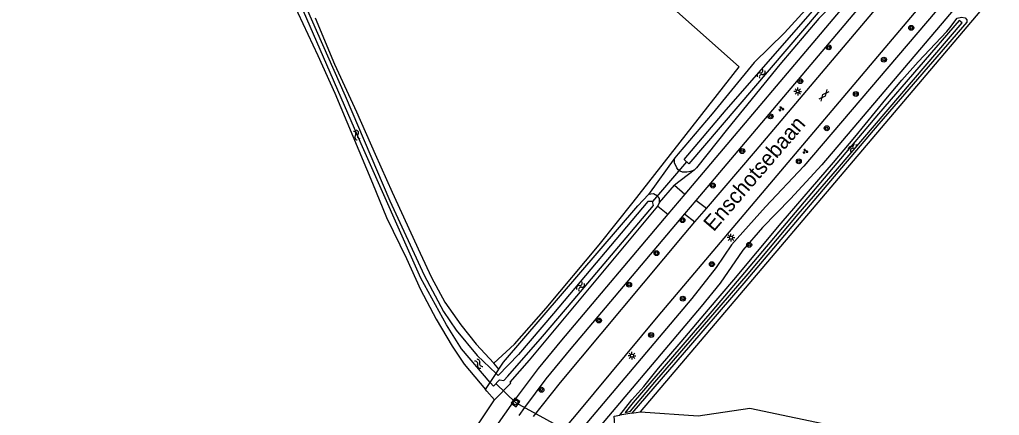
# Model space of a CAD drawing. Extents: x 135999 to 138000, y 396000 to 398501.
# Drawn here: x 136435.6 to 136594.4, y 397927.7 to 397991.8 of the extents above; entities that cross this region are included whole.
import ezdxf

# ---------------------------------------------------------------- set-up
doc = ezdxf.new("R2010")
doc.units = 0
for name, color, linetype in [('gg-afsc-draadraster', 7, 'Continuous'), ('gg-afsc-erfafscheiding', 7, 'Continuous'), ('gg-afsc-lijn draadraster', 7, 'Continuous'), ('gg-anno-openbare ruimte label', 7, 'Continuous'), ('gg-knt-bronhoudergrens', 7, 'Continuous'), ('gg-knt-verharding', 7, 'Continuous'), ('gg-kntw-bovenkant insteek waterloop', 7, 'Continuous'), ('gg-kntw-waterlijn', 7, 'Continuous'), ('gg-kwrk-duiker nz buis', 7, 'Continuous'), ('gt-grn-groengrens', 7, 'Continuous'), ('gt-grn-vlakafsluiter', 7, 'Continuous'), ('gt-symb-boom', 7, 'Continuous'), ('gt-symb-gesloten verharding', 7, 'Continuous'), ('gt-symb-groenvak', 7, 'Continuous'), ('gt-symb-lichtmast', 7, 'Continuous'), ('gt-symb-rioolschacht', 7, 'Continuous'), ('gt-symb-watersymbool', 7, 'Continuous'), ('gx-grn-maaiveld', 7, 'Continuous')]:
    doc.layers.add(name, color=color, linetype=linetype)

# ---------------------------------------------------------------- blocks, each defined once
blk = doc.blocks.new('gt0-BOOM')
at = {"layer": 'gt-symb-boom'}
for radius in [0.4, 0.2]:
    blk.add_circle((0, 0), radius, dxfattribs=at)
blk = doc.blocks.new('gt0-WA')
at = {"layer": 'gt-symb-watersymbool'}
for centre, start, end in [((-0.32, 0.02), 28.0725, 151.9275), ((0.43, 0.42), 208.0725, 331.9275), ((-0.32, -0.43), 28.0725, 151.9275), ((0.43, -0.03), 208.0725, 331.9275)]:
    blk.add_arc(centre, 0.425, start, end, dxfattribs=at)
blk = doc.blocks.new('gt0-GRVAK')
at = {"layer": 'gt-symb-groenvak'}
for p, q in [((-0.11, 0.19), (-0.23, 0.24)), ((-0.18, 0.15), (0.09, 0.15)), ((-0.09, 0.21), (-0.16, 0.32)), ((-0.05, 0.21), (-0.05, 0.39)), ((0, 0.21), (0.06, 0.32)), ((0.02, 0.19), (0.13, 0.24)), ((0.26, -0.05), (0.2, 0.06)), ((0.3, -0.05), (0.3, 0.13)), ((0.35, -0.05), (0.41, 0.06)), ((-0.24, -0.23), (-0.36, -0.18)), ((-0.32, -0.26), (-0.05, -0.26)), ((-0.23, -0.21), (-0.29, -0.1)), ((-0.18, -0.2), (-0.18, -0.02)), ((-0.14, -0.21), (-0.07, -0.1)), ((-0.12, -0.23), (0, -0.18)), ((0.24, -0.07), (0.12, -0.02)), ((0.17, -0.11), (0.44, -0.11)), ((0.37, -0.07), (0.49, -0.02))]:
    blk.add_line(p, q, dxfattribs=at)
blk = doc.blocks.new('gt0-GESVH1')
at = {"layer": 'gt-symb-gesloten verharding'}
for p, q in [((-0.99, -0.26), (0.01, 0.24)), ((0.01, -0.26), (-0.99, 0.24)), ((0.01, 0.24), (1.01, -0.26)), ((1.01, 0.24), (0.01, -0.26))]:
    blk.add_line(p, q, dxfattribs=at)
blk = doc.blocks.new('gt0-LMAST')
at = {"layer": 'gt-symb-lichtmast'}
for p, q in [((-0.18, 0.17), (-0.45, 0.44)), ((-0.01, 0.25), (-0.01, 0.62)), ((0.17, 0.17), (0.44, 0.44)), ((-0.26, 0), (-0.63, 0)), ((-0.18, -0.18), (-0.45, -0.45)), ((-0.01, -0.25), (-0.01, -0.63)), ((0.44, -0.45), (0.17, -0.18)), ((0.24, 0), (0.62, 0))]:
    blk.add_line(p, q, dxfattribs=at)
blk.add_circle((-0.01, 0), 0.25, dxfattribs=at)
blk = doc.blocks.new('gt0-RS')
at = {"layer": 'gt-symb-rioolschacht'}
blk.add_lwpolyline([(-0.5, -0.5), (0.5, -0.5), (0.5, 0.5), (-0.5, 0.5)], close=True, dxfattribs=at)
blk.add_circle((0, 0), 0.375, dxfattribs=at)

msp = doc.modelspace()

# ---------------------------------------------------------------- linework, layer by layer
at = {"layer": 'gg-afsc-draadraster'}
msp.add_lwpolyline([(136535.04, 397962.26), (136552.22, 397984.2), (136530.53, 398003.52), (136520.61, 398014.1), (136517, 398010.87), (136513.24, 398014.78)], dxfattribs=at)
at = {"layer": 'gg-afsc-erfafscheiding'}
msp.add_lwpolyline([(136512.47, 397936.15), (136515.82, 397939.23), (136520.98, 397945.06), (136529.53, 397955.34), (136535.04, 397962.26)], dxfattribs=at)
at = {"layer": 'gg-afsc-lijn draadraster'}
msp.add_lwpolyline([(136535.04, 397962.26), (136552.22, 397984.2), (136530.53, 398003.52), (136520.61, 398014.1), (136517, 398010.87), (136513.24, 398014.78)], dxfattribs=at)
at = {"layer": 'gg-knt-bronhoudergrens'}
msp.add_line((136509.32, 397925.39), (136512.58, 397930.23), dxfattribs=at)
at = {"layer": 'gg-knt-verharding'}
for p, q in [((136574.24, 398000), (136543.45, 397963.57)), ((136576.02, 397998.98), (136545.24, 397962.55)), ((136543.45, 397963.57), (136540.7, 397960.32)), ((136545.24, 397962.55), (136543.4, 397960.37)), ((136545.08, 397959.05), (136546.96, 397961.24))]:
    msp.add_line(p, q, dxfattribs=at)
for points in [[(136584.15, 397997.17), (136539.05, 397943.79), (136526.11, 397928.2), (136523.23, 397924.77)], [(136587.13, 397996.78), (136562.73, 397968.07), (136556.48, 397961.52), (136551.02, 397955.37), (136548.53, 397951.66), (136544.55, 397946.63), (136524.9, 397923.36)], [(136589.08, 397995.97), (136565.61, 397968.32), (136560.57, 397962.82), (136556, 397958.13), (136552.84, 397954.46), (136549.16, 397949.16), (136546.1, 397945.36), (136526.37, 397922)], [(136546.96, 397961.24), (136554.87, 397970.5), (136576.3, 397995.86)], [(136540.7, 397960.32), (136523.43, 397939.88), (136519.65, 397935.3), (136515.62, 397929.9), (136511.4, 397923.91)], [(136543.4, 397960.37), (136524.97, 397938.56), (136520.9, 397933.62), (136517.45, 397929), (136516.51, 397927.69)], [(136518.93, 397927.54), (136523.3, 397933.03), (136543.35, 397957.02), (136545.08, 397959.05)]]:
    msp.add_lwpolyline(points, dxfattribs=at)
at = {"layer": 'gg-kntw-bovenkant insteek waterloop'}
for p, q in [((136539.05, 397961.61), (136539.32, 397962.2)), ((136511.32, 397931.66), (136512.58, 397930.23)), ((136534.83, 397928.06), (136536.24, 397928.3))]:
    msp.add_line(p, q, dxfattribs=at)
for points in [[(136532.91, 397927.73), (136534.85, 397930.23), (136536.79, 397932.4), (136539.17, 397935.38), (136542.86, 397939.63), (136547.28, 397944.88), (136551.37, 397949.65), (136559.05, 397958.85), (136567.54, 397968.7), (136570.97, 397972.78), (136576.03, 397978.97), (136578.61, 397982.03), (136581.27, 397985.02), (136585.9, 397989.94), (136586.39, 397990.51), (136587.57, 397992.06), (136588.27, 397992.26), (136588.88, 397992.15), (136589.13, 397991.79), (136589.13, 397991.41)], [(136589.13, 397991.41), (136574.89, 397974.95), (136568.81, 397967.83), (136553.31, 397949.51), (136544.37, 397939.08), (136534.83, 397928.06)], [(136539.16, 397963.05), (136538.99, 397963.26), (136538.38, 397963.6), (136537.55, 397963.53)], [(136539.32, 397962.2), (136539.33, 397962.83), (136539.16, 397963.05)], [(136512.58, 397930.23), (136515.26, 397932.95), (136515.11, 397933.12), (136518.26, 397936.64), (136539.05, 397961.61)], [(136536.24, 397928.3), (136545.59, 397927.62), (136553.94, 397928.89), (136568.9, 397925.76), (136585.48, 397921.47), (136594.41, 397918.95), (136599.52, 397917.71)], [(136532.31, 397923.26), (136531.97, 397927.57), (136532.91, 397927.73)]]:
    msp.add_lwpolyline(points, dxfattribs=at)
at = {"layer": 'gg-kntw-waterlijn'}
for points in [[(136543.31, 397969.16), (136550.14, 397977.2), (136565.31, 397994.57), (136570.97, 398001.41), (136571.71, 398000.8), (136562.49, 397990.01), (136544.08, 397968.45), (136543.31, 397969.16)], [(136535.04, 397929.78), (136533.77, 397928.2), (136534.62, 397928.37), (136538.59, 397933.07), (136549.32, 397945.56), (136553.69, 397950.66), (136561.82, 397960.34), (136568.18, 397967.68), (136588.4, 397991.3), (136587.87, 397991.71)], [(136587.87, 397991.71), (136574.81, 397976.55), (136547.79, 397944.58), (136535.04, 397929.78)]]:
    msp.add_lwpolyline(points, dxfattribs=at)
at = {"layer": 'gg-kwrk-duiker nz buis'}
msp.add_line((136543.68, 397968.82), (136538.19, 397962.37), dxfattribs=at)
msp.add_lwpolyline([(136532.83, 397925.19), (136526.09, 397924.22), (136516.06, 397929.72), (136512.82, 397932.89)], dxfattribs=at)
at = {"layer": 'gt-grn-groengrens'}
for p, q in [((136539.32, 397962.2), (136541.76, 397964.99)), ((136541.76, 397964.99), (136543.45, 397963.57)), ((136546.96, 397961.24), (136545.24, 397962.55)), ((136539.05, 397961.61), (136540.7, 397960.32)), ((136543.4, 397960.37), (136545.08, 397959.05))]:
    msp.add_line(p, q, dxfattribs=at)
msp.add_lwpolyline([(136536.24, 397928.3), (136550.86, 397945.45), (136592.22, 397994.23)], dxfattribs=at)
at = {"layer": 'gt-grn-vlakafsluiter'}
msp.add_line((136534.83, 397928.06), (136532.91, 397927.73), dxfattribs=at)
at = {"layer": 'gx-grn-maaiveld'}
for p, q in [((136541.82, 397969.47), (136537.55, 397963.53)), ((136544.92, 397967.45), (136541.76, 397964.99)), ((136513.29, 397935.21), (136512.47, 397936.15)), ((136512.83, 397934.51), (136513.29, 397935.21)), ((136511.88, 397933.05), (136512.83, 397934.51)), ((136511.12, 397931.89), (136511.88, 397933.05)), ((136511.32, 397931.66), (136511.12, 397931.89))]:
    msp.add_line(p, q, dxfattribs=at)
for points in [[(136435.62, 398119.99), (136436.06, 398119.05), (136441.28, 398115.89), (136450.29, 398067.22), (136452.11, 398061.22), (136454.64, 398055.96), (136460.26, 398043.3), (136488.37, 397979.5), (136495.63, 397962.49), (136501.17, 397950.41), (136504.33, 397944.56), (136506.36, 397941.5), (136509.78, 397937.44), (136512.83, 397934.51)], [(136511.88, 397933.05), (136507.24, 397938.5), (136504.8, 397942.41), (136500.63, 397949.94), (136490.96, 397971.69), (136473.89, 398011.02), (136452, 398060.2), (136451.14, 398062.14), (136449.46, 398068.06), (136445.31, 398090.37), (136440.84, 398114.47), (136439.78, 398115.59), (136436.18, 398117.59)], [(136450.35, 398062.29), (136451.69, 398059), (136453.97, 398054.01), (136457.16, 398046.61), (136459.93, 398039.62), (136463.08, 398032.56), (136465.93, 398026.2), (136468.36, 398020.64), (136471.51, 398013.71), (136473.84, 398008.73), (136475.54, 398004.7), (136478.22, 397998.22), (136480.73, 397992.94), (136483.96, 397986.04), (136486.69, 397979.91), (136489.63, 397972.97), (136492.8, 397965.32), (136495.1, 397959.8), (136498.3, 397953.15), (136500.6, 397948.13), (136503.15, 397943.28), (136505.74, 397938.91), (136507.66, 397936.03), (136511.12, 397931.89)], [(136569.69, 398001.03), (136570.53, 398001.77), (136571.19, 398002.18), (136571.56, 398002.35), (136571.9, 398002.35), (136572.13, 398002.33), (136572.38, 398002.21), (136572.62, 398001.99), (136572.77, 398001.67), (136572.83, 398001.31), (136572.81, 398000.88), (136572.66, 398000.45), (136572.46, 398000.11), (136569.77, 397996.67), (136565.16, 397992), (136558.82, 397984.59), (136550.35, 397974.16), (136545.35, 397967.81), (136544.92, 397967.45)], [(136569.69, 398001.03), (136567.51, 397998.44), (136559.58, 397989.72), (136554.69, 397984.9), (136551, 397980.42), (136547.86, 397976.56), (136542.36, 397970.1), (136541.82, 397969.47)], [(136483.53, 397992.13), (136486.65, 397984.62), (136490.24, 397976.89), (136493.27, 397970.05), (136496.01, 397963.88), (136500.52, 397953.98), (136502.38, 397950.07), (136504.54, 397946.05), (136507.11, 397942.39), (136509.6, 397939.23), (136512.47, 397936.15)], [(136544.92, 397967.45), (136544.37, 397967.21), (136543.73, 397967.12), (136543.04, 397967.11), (136542.67, 397967.27), (136542.35, 397967.49), (136542.12, 397967.85), (136541.78, 397968.61), (136541.74, 397969.1), (136541.82, 397969.47)], [(136511.88, 397933.05), (136512.4, 397932.44), (136513.39, 397933.48), (136514.11, 397933.36), (136514.75, 397934.09), (136520.37, 397940.48), (136525.32, 397946.34), (136538.33, 397961.73), (136538.19, 397962.37), (136537.42, 397962.38), (136522.13, 397944.23), (136516.48, 397937.57), (136513.2, 397934.16), (136512.83, 397934.51)], [(136513.29, 397935.21), (136514.05, 397936.32), (136535.8, 397961.68), (136537.55, 397963.53)]]:
    msp.add_lwpolyline(points, dxfattribs=at)

# ---------------------------------------------------------------- block references
at = {"layer": 'gt-symb-boom'}
for p in [(136580.13, 397990.51), (136566.75, 397987.35), (136575.7, 397985.36), (136562.14, 397981.88), (136571.15, 397979.78), (136557.33, 397976.17), (136566.43, 397974.24), (136552.73, 397970.54), (136561.91, 397968.87), (136547.97, 397964.95), (136543.05, 397959.34), (136553.87, 397955.34), (136538.84, 397954), (136547.82, 397952.21), (136534.41, 397948.9), (136543.12, 397946.62), (136529.51, 397943.09), (136537.96, 397940.74), (136520.19, 397931.86)]:
    msp.add_blockref('gt0-BOOM', p, dxfattribs=at)
at = {"layer": 'gt-symb-gesloten verharding', "rotation": 51.00900595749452}
msp.add_blockref('gt0-GESVH1', (136565.97, 397979.57), dxfattribs=at)
at = {"layer": 'gt-symb-groenvak'}
for p in [(136559.04, 397977.39), (136562.95, 397970.49)]:
    msp.add_blockref('gt0-GRVAK', p, dxfattribs=at)
at = {"layer": 'gt-symb-lichtmast'}
for p in [(136561.74, 397980.2), (136550.91, 397956.51), (136534.87, 397937.38)]:
    msp.add_blockref('gt0-LMAST', p, dxfattribs=at)
at = {"layer": 'gt-symb-rioolschacht', "rotation": 55.054901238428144}
msp.add_blockref('gt0-RS', (136516, 397929.82), dxfattribs=at)
at = {"layer": 'gt-symb-watersymbool'}
for p, rotation in [((136555.76, 397983.03), 54.64205742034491), ((136490.24, 397973.19), -66.43292878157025), ((136570.54, 397971.09), 54.64205742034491), ((136526.48, 397948.56), 54.64205742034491), ((136509.99, 397936.12), -48.7709507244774)]:
    msp.add_blockref('gt0-WA', p, dxfattribs=dict(at, rotation=rotation))

# ---------------------------------------------------------------- texts
at = {"layer": 'gg-anno-openbare ruimte label'}
msp.add_text('Enschotsebaan', height=2.5, rotation=49.3, dxfattribs=at).set_placement((136548.11, 397957.37))

doc.saveas('drawing.dxf')
